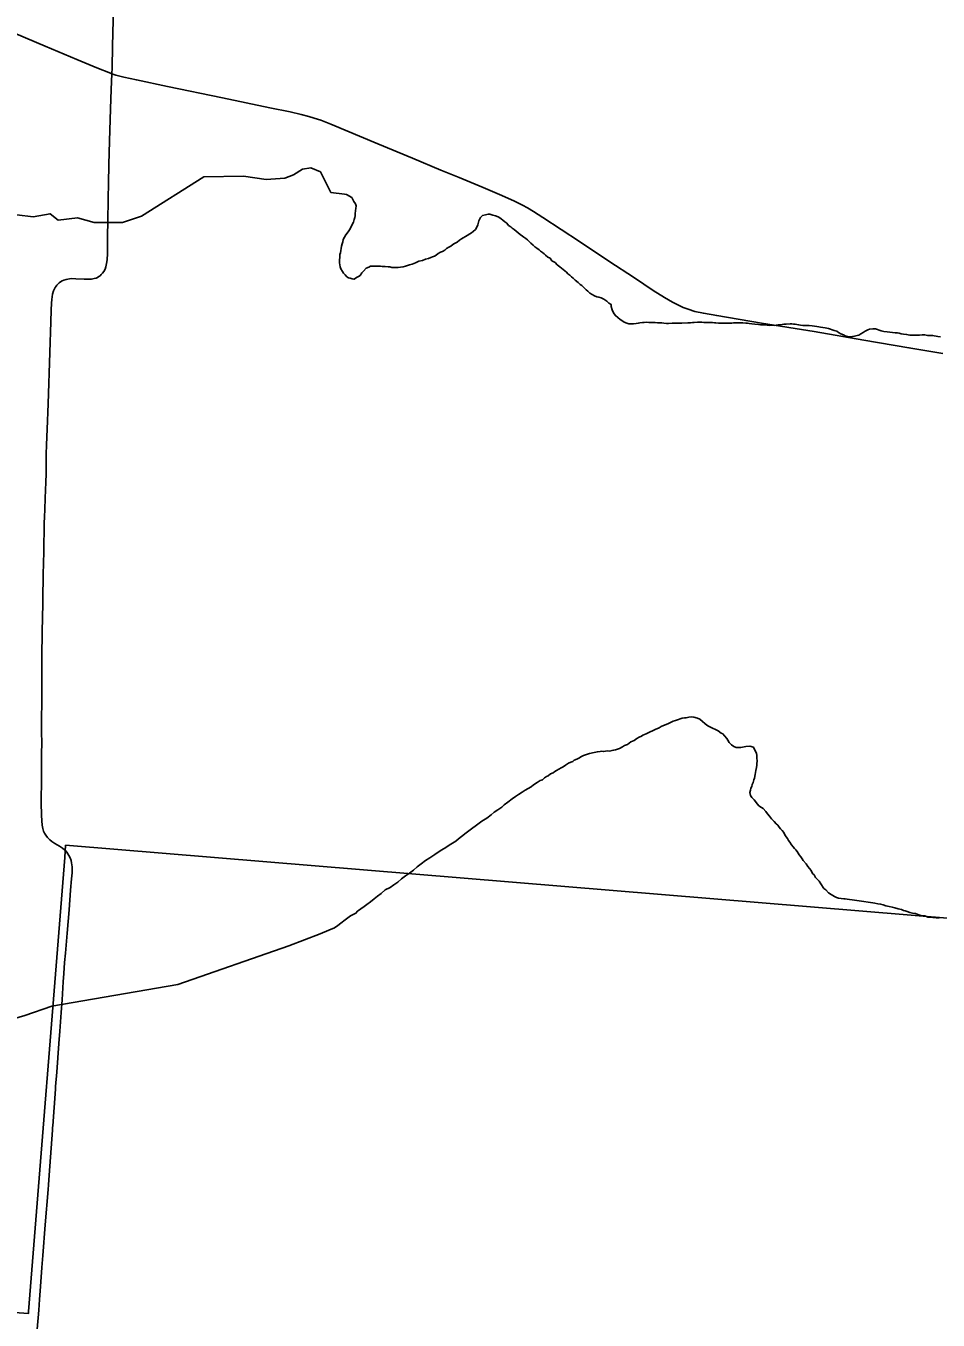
# Model space of a CAD drawing. Extents: x -49 to -8.2, y 9.4 to 23.5.
# Drawn here: x -44.909 to -44.364, y 17.164 to 17.937 of the extents above; entities that cross this region are included whole.
import ezdxf

# ---------------------------------------------------------------- set-up
doc = ezdxf.new("R2010")
doc.units = 0
for name, color, linetype in [('GM_X_County_Road', 7, 'Continuous'), ('GM_X_Minor_River', 7, 'Continuous'), ('GM_X_Township', 7, 'Continuous'), ('GM_X_Township_Road', 7, 'Continuous')]:
    doc.layers.add(name, color=color, linetype=linetype)

msp = doc.modelspace()

# ---------------------------------------------------------------- linework, layer by layer
at = {"layer": 'GM_X_County_Road'}
for points in [[(-44.9228, 17.93557), (-44.89791, 17.92505), (-44.87902, 17.91706), (-44.86699, 17.91202), (-44.85892, 17.90883), (-44.85799, 17.90852)], [(-44.88505, 17.4433), (-44.88563, 17.44398), (-44.88637, 17.44475), (-44.88758, 17.44571), (-44.88938, 17.44693), (-44.89209, 17.44848), (-44.89392, 17.44965), (-44.89513, 17.45061), (-44.89643, 17.45194), (-44.89759, 17.45339), (-44.8984, 17.45471), (-44.8989, 17.45583), (-44.89936, 17.45732), (-44.89974, 17.45946), (-44.89994, 17.46194), (-44.90014, 17.46536), (-44.90026, 17.47281), (-44.90018, 17.48741), (-44.90002, 17.50202), (-44.9, 17.50854), (-44.90003, 17.51507), (-44.90002, 17.51879), (-44.89999, 17.53712), (-44.9, 17.54862), (-44.89999, 17.5539), (-44.89996, 17.56135), (-44.89977, 17.57347), (-44.89967, 17.57689), (-44.89956, 17.58154), (-44.89936, 17.59366), (-44.89933, 17.59801), (-44.8992, 17.60546), (-44.89909, 17.60919), (-44.89881, 17.62285), (-44.89842, 17.63994), (-44.89828, 17.64366), (-44.89815, 17.648), (-44.89789, 17.65482), (-44.89744, 17.66444), (-44.89733, 17.6694), (-44.89734, 17.6796), (-44.89726, 17.68115), (-44.89706, 17.68673), (-44.89671, 17.69605), (-44.89622, 17.71126), (-44.89506, 17.742), (-44.89449, 17.76032), (-44.89427, 17.76716), (-44.89414, 17.77151), (-44.894, 17.77361), (-44.89383, 17.77524), (-44.89352, 17.77677), (-44.8929, 17.77884), (-44.89237, 17.77999), (-44.89195, 17.78078), (-44.89144, 17.78154), (-44.89085, 17.78227), (-44.8902, 17.78294), (-44.8895, 17.78352), (-44.88867, 17.78416), (-44.8877, 17.78476), (-44.88685, 17.78514), (-44.88539, 17.78565), (-44.88432, 17.78586), (-44.88331, 17.78601), (-44.88203, 17.78611), (-44.87953, 17.78604), (-44.87453, 17.78573), (-44.87214, 17.78568), (-44.87019, 17.7858), (-44.86867, 17.78609), (-44.8675, 17.78646), (-44.86663, 17.78684), (-44.86585, 17.78732), (-44.86511, 17.78785), (-44.86438, 17.78847), (-44.86357, 17.78938), (-44.86288, 17.79039), (-44.86213, 17.79176), (-44.86162, 17.79321), (-44.86116, 17.79503), (-44.86097, 17.7962), (-44.86084, 17.79751), (-44.86067, 17.80093), (-44.86057, 17.81211), (-44.86051, 17.81989), (-44.86023, 17.83417), (-44.86007, 17.84287), (-44.85978, 17.85436), (-44.85945, 17.86834), (-44.85894, 17.88759), (-44.85849, 17.89907), (-44.85799, 17.90852)], [(-44.85799, 17.90852), (-44.8557, 17.90775), (-44.85092, 17.90652), (-44.84336, 17.90482), (-44.8248, 17.90096), (-44.79195, 17.89412), (-44.76368, 17.88822), (-44.75148, 17.88582), (-44.7448, 17.88428), (-44.74028, 17.88308), (-44.737, 17.88207), (-44.73317, 17.88073), (-44.72708, 17.87834), (-44.69897, 17.86663), (-44.67833, 17.858), (-44.66142, 17.85094), (-44.6505, 17.84646), (-44.63613, 17.84056), (-44.62499, 17.83577), (-44.61732, 17.83235), (-44.61256, 17.83002), (-44.60955, 17.82837), (-44.60606, 17.8263), (-44.60029, 17.82262), (-44.57853, 17.80821), (-44.56089, 17.79657), (-44.5456, 17.78647), (-44.53451, 17.77903), (-44.52768, 17.77475), (-44.52285, 17.77197), (-44.51927, 17.77014), (-44.51646, 17.76889), (-44.51359, 17.76778), (-44.50947, 17.76652), (-44.50435, 17.76538), (-44.4964, 17.76402), (-44.46974, 17.75953), (-44.43815, 17.7544), (-44.40845, 17.74929), (-44.38149, 17.74477), (-44.36127, 17.74136)], [(-44.90178, 17.1695), (-44.90128, 17.17587), (-44.90072, 17.18362), (-44.89988, 17.19509), (-44.89936, 17.20221), (-44.89785, 17.22048), (-44.89618, 17.24154), (-44.89598, 17.24433), (-44.89557, 17.25022), (-44.89357, 17.27718), (-44.89345, 17.27842), (-44.89347, 17.27874), (-44.89342, 17.27968), (-44.89177, 17.30165), (-44.89164, 17.30319), (-44.89096, 17.31185), (-44.88973, 17.32889), (-44.88921, 17.33633), (-44.88835, 17.34749), (-44.8878, 17.35492), (-44.8871, 17.36577), (-44.88677, 17.37073), (-44.88627, 17.37723), (-44.8858, 17.3828), (-44.88478, 17.39488), (-44.88365, 17.40881), (-44.88272, 17.42064), (-44.88211, 17.42734), (-44.88185, 17.43097), (-44.88174, 17.43329), (-44.88178, 17.43449), (-44.88189, 17.43576), (-44.88211, 17.43688), (-44.8824, 17.4382), (-44.88303, 17.43995), (-44.8837, 17.44134), (-44.88505, 17.4433)], [(-44.90265, 17.15822), (-44.90178, 17.1695)]]:
    msp.add_lwpolyline(points, dxfattribs=at)
at = {"layer": 'GM_X_Minor_River'}
for points in [[(-44.91486, 17.82421), (-44.90502, 17.82311), (-44.89494, 17.82485), (-44.89007, 17.82098), (-44.87867, 17.82252), (-44.86867, 17.81971), (-44.8516, 17.81964), (-44.84036, 17.82346), (-44.80303, 17.84699), (-44.77932, 17.84739), (-44.76589, 17.84529), (-44.75469, 17.84607), (-44.74954, 17.84808), (-44.74399, 17.8516), (-44.73905, 17.85229), (-44.7334, 17.84992), (-44.72714, 17.83751)], [(-44.72714, 17.83751), (-44.71899, 17.83666), (-44.71767, 17.83645), (-44.71465, 17.83452), (-44.71335, 17.83222), (-44.71241, 17.83088), (-44.71205, 17.82955), (-44.71225, 17.82803), (-44.71246, 17.82671), (-44.71267, 17.82481), (-44.71268, 17.82367), (-44.71288, 17.82272), (-44.71327, 17.8214), (-44.71367, 17.81988), (-44.71444, 17.81837), (-44.71522, 17.81667), (-44.716, 17.81516), (-44.71677, 17.81403), (-44.71811, 17.81233), (-44.71889, 17.81082), (-44.71966, 17.8095), (-44.72005, 17.80817), (-44.72045, 17.80685), (-44.72084, 17.80552), (-44.72105, 17.804), (-44.72125, 17.80287), (-44.72145, 17.80154), (-44.72184, 17.80059), (-44.72185, 17.79946), (-44.72188, 17.79661), (-44.7219, 17.79547), (-44.72172, 17.79432), (-44.72154, 17.79318), (-44.72117, 17.79185), (-44.72024, 17.79032), (-44.71949, 17.78936), (-44.71856, 17.7884), (-44.71762, 17.78725), (-44.71649, 17.78648), (-44.71554, 17.78628), (-44.71441, 17.78588), (-44.71327, 17.78568), (-44.71174, 17.7868), (-44.7106, 17.78736), (-44.70964, 17.78792), (-44.70868, 17.78962), (-44.70753, 17.79056), (-44.70599, 17.79225), (-44.70447, 17.79299), (-44.70332, 17.79355), (-44.70086, 17.79352), (-44.69915, 17.7935), (-44.69744, 17.79348), (-44.69631, 17.79328), (-44.6946, 17.79326), (-44.6929, 17.79305), (-44.69176, 17.79304), (-44.69062, 17.79283), (-44.68948, 17.79282), (-44.68816, 17.79281), (-44.68683, 17.79279), (-44.6855, 17.79297), (-44.68398, 17.79314), (-44.68246, 17.7935), (-44.68017, 17.79424), (-44.67846, 17.79479), (-44.67655, 17.79552), (-44.67446, 17.79645), (-44.67236, 17.797), (-44.67046, 17.79774), (-44.66875, 17.7981), (-44.66741, 17.79865), (-44.66627, 17.79902), (-44.66513, 17.79958), (-44.66417, 17.80013), (-44.66303, 17.80107), (-44.6615, 17.80181), (-44.66036, 17.80237), (-44.65902, 17.80312), (-44.65806, 17.80406), (-44.65653, 17.80499), (-44.65539, 17.80555), (-44.65424, 17.80648), (-44.6531, 17.80704), (-44.65157, 17.80797), (-44.65023, 17.8091), (-44.64908, 17.80984), (-44.64565, 17.81189), (-44.64412, 17.81283), (-44.64298, 17.81338), (-44.64202, 17.81432), (-44.64068, 17.81545), (-44.6399, 17.81677), (-44.63932, 17.81828), (-44.63873, 17.82056), (-44.63834, 17.8215), (-44.63775, 17.82263), (-44.63641, 17.82376), (-44.6347, 17.82412), (-44.63299, 17.82467), (-44.63204, 17.82466)], [(-44.63204, 17.82466), (-44.63034, 17.82407), (-44.62864, 17.82367), (-44.62713, 17.82308), (-44.62618, 17.8225), (-44.62524, 17.82173), (-44.6243, 17.82096), (-44.62317, 17.82), (-44.62186, 17.81922), (-44.62092, 17.81788), (-44.6196, 17.81711), (-44.61866, 17.81615), (-44.61753, 17.81538), (-44.6164, 17.81441), (-44.61509, 17.81345), (-44.61396, 17.81249), (-44.61264, 17.81152), (-44.6117, 17.81094), (-44.61057, 17.80998), (-44.60963, 17.80921), (-44.60756, 17.80729), (-44.60625, 17.80613), (-44.60512, 17.80517), (-44.60399, 17.80421), (-44.60267, 17.80324), (-44.60173, 17.80247), (-44.6006, 17.8017), (-44.59966, 17.80093), (-44.59872, 17.80016), (-44.59741, 17.799), (-44.59609, 17.79823), (-44.59496, 17.7967), (-44.59308, 17.79572), (-44.59176, 17.79438), (-44.59026, 17.79322), (-44.58631, 17.78995), (-44.58537, 17.78899), (-44.58424, 17.78822), (-44.5833, 17.78725), (-44.58217, 17.78629), (-44.58105, 17.78514), (-44.57917, 17.78379), (-44.57804, 17.78264), (-44.5771, 17.78206), (-44.57541, 17.78033), (-44.57447, 17.77937), (-44.57353, 17.7786), (-44.57221, 17.77744), (-44.57089, 17.77667), (-44.56957, 17.77589), (-44.56807, 17.77512), (-44.56693, 17.77491), (-44.56542, 17.77452), (-44.56391, 17.77374), (-44.56221, 17.77258), (-44.5609, 17.77143), (-44.55958, 17.77065), (-44.55959, 17.76951), (-44.55885, 17.76741), (-44.55848, 17.76646), (-44.55774, 17.76512), (-44.55699, 17.76397), (-44.55417, 17.76166), (-44.55266, 17.76069), (-44.55172, 17.76011), (-44.55021, 17.75953), (-44.54888, 17.75913), (-44.54737, 17.75911), (-44.54623, 17.7591), (-44.54452, 17.75927), (-44.54338, 17.75945), (-44.54243, 17.75963), (-44.54072, 17.7598), (-44.53977, 17.75979), (-44.53863, 17.75997), (-44.53711, 17.75995), (-44.53616, 17.75994), (-44.53484, 17.75992), (-44.53332, 17.75991), (-44.5318, 17.7597), (-44.53086, 17.75969), (-44.52934, 17.75967), (-44.52801, 17.75947), (-44.5265, 17.75926), (-44.52517, 17.75924), (-44.52308, 17.75941), (-44.52137, 17.75939), (-44.52004, 17.75938), (-44.51871, 17.75955), (-44.5172, 17.75953), (-44.51378, 17.75969), (-44.51207, 17.75967), (-44.51093, 17.75984), (-44.50999, 17.75983), (-44.5079, 17.76), (-44.50695, 17.75999), (-44.50543, 17.75997), (-44.5041, 17.75996), (-44.50278, 17.75994), (-44.50164, 17.75993), (-44.50012, 17.75991)], [(-44.50012, 17.75991), (-44.49898, 17.7599), (-44.49785, 17.7597), (-44.4969, 17.75968), (-44.49538, 17.75948), (-44.49386, 17.75946), (-44.49254, 17.75945), (-44.49121, 17.75943), (-44.48969, 17.75941), (-44.48855, 17.7594), (-44.48741, 17.75939), (-44.48646, 17.75957), (-44.48551, 17.75975), (-44.48438, 17.75973), (-44.48324, 17.75972), (-44.48229, 17.75971), (-44.48077, 17.75969), (-44.47907, 17.75948), (-44.47812, 17.75947), (-44.47698, 17.75927), (-44.47547, 17.75906), (-44.47357, 17.75885), (-44.47149, 17.75864), (-44.47016, 17.75843), (-44.46902, 17.75842), (-44.46788, 17.75841), (-44.46618, 17.7582), (-44.46485, 17.75799), (-44.46333, 17.75817), (-44.46201, 17.75815), (-44.46087, 17.75833), (-44.45973, 17.75851), (-44.45859, 17.75849), (-44.45726, 17.75867), (-44.45631, 17.75885), (-44.45498, 17.75883), (-44.45251, 17.75899), (-44.45156, 17.75898), (-44.45043, 17.75878), (-44.44948, 17.75877), (-44.44853, 17.75857), (-44.4474, 17.75837), (-44.44626, 17.75835), (-44.44493, 17.75815), (-44.44341, 17.75813), (-44.44228, 17.75812), (-44.44114, 17.75811), (-44.43943, 17.7579), (-44.43792, 17.75769), (-44.43659, 17.75749), (-44.43546, 17.75728), (-44.43432, 17.75708), (-44.43299, 17.75688), (-44.43167, 17.75667), (-44.43053, 17.75647), (-44.42958, 17.75627), (-44.42845, 17.75587), (-44.42732, 17.75548), (-44.42618, 17.75509), (-44.42467, 17.75469), (-44.42354, 17.75392), (-44.42222, 17.75314), (-44.42071, 17.75256), (-44.41958, 17.75197), (-44.41806, 17.75158), (-44.41636, 17.75137), (-44.41522, 17.75155), (-44.41408, 17.75172), (-44.41237, 17.75208), (-44.41142, 17.75226), (-44.41027, 17.75301), (-44.40893, 17.75394), (-44.4076, 17.75469), (-44.40607, 17.75543), (-44.40512, 17.7558), (-44.40303, 17.75616), (-44.40151, 17.75614), (-44.39811, 17.75496), (-44.39659, 17.75457), (-44.39451, 17.75435), (-44.39299, 17.75414), (-44.39129, 17.75393), (-44.38977, 17.75373), (-44.38844, 17.75371), (-44.38731, 17.75351), (-44.38617, 17.75312), (-44.38485, 17.75291), (-44.38295, 17.7527), (-44.38106, 17.7523), (-44.37954, 17.75228), (-44.37822, 17.75227), (-44.37651, 17.75225), (-44.37518, 17.75223), (-44.37366, 17.75241), (-44.37195, 17.75239), (-44.37044, 17.75218), (-44.3693, 17.75217), (-44.36835, 17.75216), (-44.3674, 17.75215), (-44.36646, 17.75195), (-44.36532, 17.75174)], [(-44.36532, 17.75174), (-44.36418, 17.75154), (-44.36267, 17.75133)], [(-44.54052, 17.51324), (-44.53956, 17.5136), (-44.5386, 17.51397), (-44.53745, 17.51452), (-44.53629, 17.51526), (-44.53475, 17.5158), (-44.53322, 17.51653), (-44.53091, 17.51763), (-44.52956, 17.51837), (-44.52822, 17.51891), (-44.52668, 17.51965), (-44.52533, 17.52019), (-44.52399, 17.52074), (-44.52245, 17.52147), (-44.52111, 17.52202), (-44.51919, 17.52255), (-44.51823, 17.52292), (-44.51708, 17.52328), (-44.51555, 17.52363), (-44.5146, 17.52361), (-44.51307, 17.52396), (-44.51135, 17.52412), (-44.51002, 17.52391), (-44.50793, 17.5233), (-44.50661, 17.5227), (-44.50492, 17.52134), (-44.50361, 17.52017), (-44.50229, 17.5192), (-44.50135, 17.51861), (-44.49984, 17.51782), (-44.49851, 17.51723), (-44.49757, 17.51683), (-44.49644, 17.51624), (-44.49549, 17.51584), (-44.4938, 17.51448), (-44.49286, 17.51389), (-44.49174, 17.51273), (-44.49043, 17.51118), (-44.48988, 17.51022), (-44.48895, 17.50887), (-44.48764, 17.50751), (-44.48614, 17.50634), (-44.48481, 17.50575), (-44.48328, 17.50591), (-44.48195, 17.50588), (-44.48099, 17.50606), (-44.47908, 17.5064), (-44.4766, 17.50655), (-44.47452, 17.50594), (-44.47323, 17.50344), (-44.47267, 17.50248), (-44.47251, 17.50095), (-44.47235, 17.49962), (-44.47219, 17.49771), (-44.47241, 17.49619), (-44.47243, 17.49524), (-44.47264, 17.49391), (-44.47306, 17.49202), (-44.47348, 17.48974), (-44.4739, 17.48747), (-44.4743, 17.48652), (-44.47471, 17.48482), (-44.47531, 17.48369), (-44.47552, 17.48255), (-44.47611, 17.48142), (-44.47632, 17.48028), (-44.47654, 17.47895), (-44.47619, 17.47704), (-44.47545, 17.47589), (-44.47414, 17.47453), (-44.47209, 17.47202), (-44.47116, 17.47105), (-44.46965, 17.46988), (-44.46871, 17.46929), (-44.46703, 17.46755), (-44.4661, 17.4662), (-44.46479, 17.46485), (-44.46368, 17.46311), (-44.46218, 17.46156), (-44.46087, 17.46021), (-44.45993, 17.45943), (-44.459, 17.45827), (-44.45826, 17.4573), (-44.45733, 17.45614), (-44.45639, 17.45499), (-44.45566, 17.45364), (-44.45492, 17.45248), (-44.45417, 17.45152), (-44.45343, 17.45017), (-44.45269, 17.44921), (-44.45176, 17.44767), (-44.45064, 17.44651), (-44.4499, 17.44554), (-44.44915, 17.44458), (-44.44841, 17.44361), (-44.44711, 17.44168), (-44.44618, 17.44052), (-44.44525, 17.43918), (-44.44469, 17.43821), (-44.44301, 17.43628), (-44.4419, 17.43474)], [(-44.73343, 17.39453), (-44.7283, 17.39661), (-44.72503, 17.39808), (-44.72291, 17.39937), (-44.72117, 17.40086), (-44.71866, 17.40272), (-44.71537, 17.40513), (-44.71306, 17.40642), (-44.7121, 17.40678), (-44.71113, 17.40791), (-44.70919, 17.40939), (-44.70727, 17.41069), (-44.70553, 17.41199), (-44.7034, 17.41366), (-44.70127, 17.41534), (-44.69914, 17.41701), (-44.69702, 17.41849), (-44.69469, 17.42073), (-44.69162, 17.4222), (-44.68949, 17.42368), (-44.68717, 17.42535), (-44.68485, 17.42722), (-44.68253, 17.42907), (-44.68002, 17.43074), (-44.67771, 17.43241), (-44.67557, 17.43447), (-44.67306, 17.43632), (-44.67055, 17.43818), (-44.66804, 17.43985), (-44.66495, 17.44188), (-44.66302, 17.44318), (-44.66071, 17.44466), (-44.65839, 17.44614), (-44.65646, 17.44743), (-44.65435, 17.44854), (-44.65242, 17.44983), (-44.65087, 17.45114), (-44.64894, 17.45263), (-44.64623, 17.45486), (-44.63676, 17.46173), (-44.63387, 17.46358), (-44.63135, 17.46562), (-44.62942, 17.46711), (-44.6273, 17.46859), (-44.62498, 17.47007), (-44.62343, 17.47157), (-44.6213, 17.47324), (-44.61879, 17.4751), (-44.61667, 17.47658), (-44.61493, 17.47769), (-44.61281, 17.47917), (-44.61088, 17.48028), (-44.60914, 17.48139), (-44.60741, 17.48231), (-44.60587, 17.48342), (-44.60374, 17.48491), (-44.60201, 17.48602), (-44.60066, 17.48656), (-44.59931, 17.48768), (-44.59815, 17.48842), (-44.59719, 17.48897), (-44.59583, 17.49009), (-44.5943, 17.49063), (-44.59314, 17.49156), (-44.59218, 17.49212), (-44.59083, 17.49285), (-44.58948, 17.49359), (-44.58832, 17.49433), (-44.58678, 17.49525), (-44.58505, 17.49636), (-44.5837, 17.4971), (-44.58255, 17.49746), (-44.58158, 17.4982), (-44.58004, 17.49893), (-44.57889, 17.49948), (-44.57735, 17.50041), (-44.576, 17.50095), (-44.57255, 17.50222), (-44.56968, 17.50293), (-44.56777, 17.50328), (-44.56605, 17.50343), (-44.56509, 17.50361), (-44.56395, 17.5034), (-44.563, 17.50357), (-44.56147, 17.50373), (-44.56051, 17.50371), (-44.55898, 17.50407), (-44.55803, 17.50424), (-44.55688, 17.50441), (-44.55458, 17.50532), (-44.55284, 17.50624), (-44.5515, 17.50697), (-44.54977, 17.5077), (-44.54784, 17.50919), (-44.54572, 17.5101), (-44.54418, 17.51122), (-44.54283, 17.51195), (-44.54148, 17.51269), (-44.54052, 17.51324)], [(-44.4419, 17.43474), (-44.44097, 17.43358), (-44.44004, 17.43223), (-44.43912, 17.4305), (-44.43818, 17.42972), (-44.43745, 17.42819), (-44.43632, 17.42721), (-44.4352, 17.42586), (-44.43409, 17.42432), (-44.43242, 17.42162), (-44.4311, 17.42065), (-44.42961, 17.41891), (-44.4281, 17.41793), (-44.42697, 17.41734), (-44.42603, 17.41675), (-44.4249, 17.41616), (-44.42357, 17.41575), (-44.42205, 17.41553), (-44.42053, 17.41531), (-44.41958, 17.4153), (-44.41844, 17.41509), (-44.41711, 17.41487), (-44.41539, 17.41484), (-44.41406, 17.41463), (-44.41273, 17.41441), (-44.41121, 17.41419), (-44.40988, 17.41398), (-44.40456, 17.41312), (-44.40304, 17.4129), (-44.4019, 17.41269), (-44.40019, 17.41247), (-44.39848, 17.41225), (-44.39696, 17.41184), (-44.39525, 17.41123), (-44.39336, 17.41082), (-44.39146, 17.4104), (-44.38994, 17.40999), (-44.38805, 17.40939), (-44.38691, 17.40918), (-44.38596, 17.40897), (-44.38483, 17.40838), (-44.38369, 17.40817), (-44.38255, 17.40777), (-44.38104, 17.40717), (-44.37933, 17.40675), (-44.37762, 17.40653), (-44.37629, 17.40594), (-44.37497, 17.40553), (-44.37326, 17.40512), (-44.37192, 17.4051), (-44.37022, 17.40449), (-44.3687, 17.40447), (-44.36718, 17.40425), (-44.36527, 17.40402), (-44.36337, 17.40399)], [(-44.89403, 17.35122), (-44.81868, 17.36414), (-44.75226, 17.38736), (-44.73343, 17.39453)], [(-45.20454, 17.15708), (-45.17974, 17.18561), (-45.1676, 17.18507), (-45.15788, 17.18969), (-45.15238, 17.18943), (-45.14741, 17.1924), (-45.13152, 17.2051), (-45.10614, 17.234), (-45.08452, 17.24986), (-45.06861, 17.26389), (-45.06324, 17.26913), (-45.04538, 17.2875), (-45.02343, 17.31474), (-45.00327, 17.31979), (-44.99276, 17.32649), (-44.9823, 17.32882), (-44.96484, 17.32954), (-44.91003, 17.34554), (-44.89403, 17.35122)]]:
    msp.add_lwpolyline(points, dxfattribs=at)
at = {"layer": 'GM_X_Township'}
for points in [[(-43.71722, 15.18325), (-43.87916, 15.1984), (-44.06357, 15.21525), (-44.16568, 15.22458), (-44.52941, 15.25783), (-44.76178, 15.2786), (-45.51504, 15.35475), (-45.78121, 15.37701), (-46.16919, 15.41553), (-46.12789, 16.02951), (-46.09848, 16.46651), (-46.04007, 16.96971), (-46.00808, 17.24521), (-45.75383, 17.22725), (-45.26756, 17.19288), (-44.90793, 17.16748), (-44.90785, 17.16872), (-44.88623, 17.44008), (-44.88572, 17.44739), (-44.35121, 17.40327), (-44.11998, 17.3857), (-43.53715, 17.34141)], [(-43.53715, 17.34141), (-44.11998, 17.3857), (-44.35121, 17.40327), (-44.88572, 17.44739), (-44.88623, 17.44008), (-44.90785, 17.16872), (-44.90793, 17.16748), (-45.26756, 17.19288)]]:
    msp.add_lwpolyline(points, dxfattribs=at)
at = {"layer": 'GM_X_Township_Road'}
msp.add_lwpolyline([(-44.85799, 17.90852), (-44.8579, 17.91202), (-44.85757, 17.92507), (-44.85738, 17.93283), (-44.85704, 17.94806)], dxfattribs=at)

doc.saveas('drawing.dxf')
